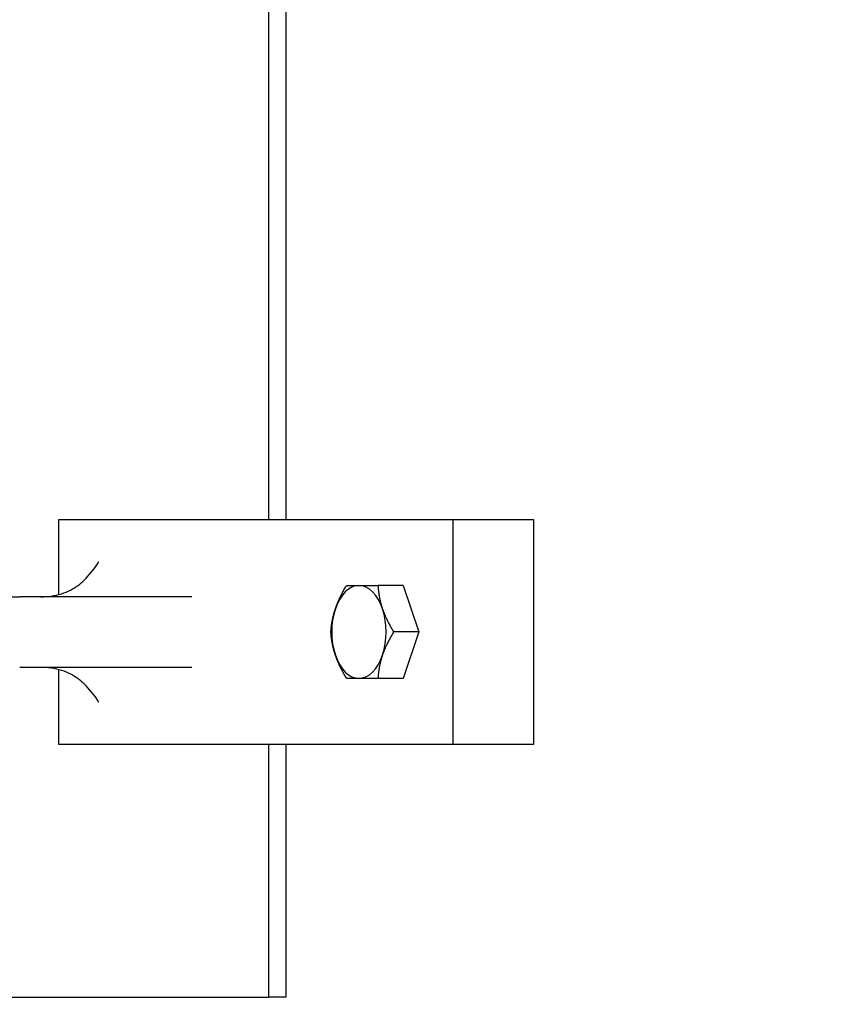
# Model space of a CAD drawing. Header units: inches. Extents: x 36 to 1719, y -84 to 1122.
# Tile 477 of 558: x 652.34 to 659.48, y 802.68 to 811.44. Entities that reach past the tile are written whole.
import ezdxf

# ---------------------------------------------------------------- set-up
doc = ezdxf.new("R2010")
doc.units = ezdxf.units.IN
doc.header["$LTSCALE"] = 48
doc.header["$MEASUREMENT"] = 0
doc.layers.add('Dimension (ANSI)', color=7, linetype='Continuous', lineweight=25)
doc.layers.add('Visible (ANSI)', color=7, linetype='Continuous', lineweight=30)
doc.styles.add('Note Text (ANSI)', font='tahoma.ttf')
doc.dimstyles.new('Architectural (ANSI)', dxfattribs={"dimscale": 48, "dimtxt": 0.125, "dimasz": 0.098425, "dimexe": 0.125, "dimexo": 0.0625, "dimgap": 0.031496, "dimtad": 0, "dimtih": 1, "dimtoh": 1, "dimdec": 4, "dimrnd": 1e-08, "dimzin": 3, "dimdsep": 46, "dimlunit": 4, "dimtxsty": 'Note Text (ANSI)', "dimcen": 0.09, "dimdle": 0.393701, "dimclrd": 256, "dimclre": 256, "dimclrt": 256, "dimadec": 0, "dimazin": 3, "dimtfac": 0.96, "dimtofl": 0, "dimtmove": 0, "dimatfit": 3, "dimfxl": 1, "dimfrac": 2, "dimtolj": 1, "dimtzin": 12, "dimlwd": -1, "dimlwe": -1, "dimarcsym": 0})

# ---------------------------------------------------------------- blocks, each defined once
blk = doc.blocks.new('*D22')
at = {"layer": 'Defpoints', "color": 0, "transparency": 16777216}
for p in [(690.0142, 1004.0529), (597.7408, 757.4914), (727.9177, 757.4914)]:
    blk.add_point(p, dxfattribs=at)
at = {"layer": 'Dimension (ANSI)', "transparency": 16777216}
for p, q in [((687.0142, 1004.0529), (591.7408, 1004.0529)), ((597.7408, 999.3285), (597.7408, 903.5717)), ((597.7408, 762.2158), (597.7408, 892.9726)), ((724.9177, 757.4914), (591.7408, 757.4914))]:
    blk.add_line(p, q, dxfattribs=at)
for points in [[(596.9534, 999.3285), (598.5282, 999.3285), (597.7408, 1004.0529)], [(596.9534, 762.2158), (598.5282, 762.2158), (597.7408, 757.4914)]]:
    blk.add_solid(points, dxfattribs=at)
at = {"layer": 'Dimension (ANSI)', "transparency": 16777216, "insert": (577.7824, 902.0599), "char_height": 6, "attachment_point": 1, "style": 'Note Text (ANSI)'}
blk.add_mtext('\\A1;20\'-6 9/16"', dxfattribs=at)

msp = doc.modelspace()

# ---------------------------------------------------------------- linework, layer by layer
at = {"layer": 'Visible (ANSI)'}
for p, q in [((654.55751, 806.9914), (654.55751, 813.4914)), ((654.70964, 813.4914), (654.70964, 806.9914)), ((652.69046, 806.9914), (656.19776, 806.9914)), ((652.69046, 806.3246), (652.69046, 806.9914)), ((656.19776, 806.9914), (656.91091, 806.9914)), ((656.19776, 804.9914), (656.19776, 806.9914)), ((656.91091, 806.9914), (656.91091, 804.9914)), ((655.75272, 806.40478), (655.52873, 806.40478)), ((655.75272, 806.40478), (655.89223, 805.9914)), ((652.03744, 806.3039), (652.34404, 806.3039)), ((653.87421, 806.3039), (652.34404, 806.3039)), ((655.89223, 805.9914), (655.66824, 805.9914)), ((655.89223, 805.9914), (655.75272, 805.57801)), ((652.34404, 805.6789), (653.87421, 805.6789)), ((652.69046, 804.9914), (652.69046, 805.6582)), ((655.75272, 805.57801), (655.52873, 805.57801)), ((656.19776, 804.9914), (652.69046, 804.9914)), ((654.55751, 802.7414), (654.55751, 804.9914)), ((654.70964, 804.9914), (654.70964, 802.7414)), ((656.91091, 804.9914), (656.19776, 804.9914)), ((648.46921, 802.7414), (654.55751, 802.7414)), ((654.70964, 802.7414), (654.55751, 802.7414))]:
    msp.add_line(p, q, dxfattribs=at)
for major_axis, start_param, end_param in [((0, 0.41339), 0, 1.0471976), ((0, 0.41339), 5.2359878, 6.2831853), ((0, -0.41339), 4.1887902, 5.2359878), ((0, 0.41339), 4.1887902, 5.2359878), ((0, -0.41339), 5.2359878, 6.2831853), ((0, -0.41339), 0, 1.0471976)]:
    msp.add_ellipse((655.35926, 805.9914), major_axis=major_axis, ratio=0.5845488, start_param=start_param, end_param=end_param, dxfattribs=at)
for points, knots in [([(652.91562, 806.45174), (652.96401, 806.50327), (653.00905, 806.55125), (653.04703, 806.61609), (653.04712, 806.61624), (653.04721, 806.6164)], [1.55577764, 1.55577764, 1.55577764, 1.55577764, 2.33611428, 2.33611428, 2.33799645, 2.33799645, 2.33799645, 2.33799645]), ([(652.53045, 806.3039), (652.56217, 806.3039), (652.59388, 806.30628), (652.65571, 806.31563), (652.68582, 806.32258), (652.74296, 806.34047), (652.76999, 806.3514), (652.81975, 806.37629), (652.84249, 806.39025), (652.8829, 806.41998), (652.90057, 806.43574), (652.91561, 806.45178)], [-1.57079633, -1.57079633, -1.57079633, -1.57079633, -1.38666526, -1.38666526, -1.20253419, -1.20253419, -1.01840312, -1.01840312, -0.83427204, -0.83427204, -0.65014097, -0.65014097, -0.65014097, -0.65014097]), ([(652.53045, 805.6789), (652.56217, 805.6789), (652.59388, 805.67651), (652.65571, 805.66717), (652.68582, 805.66021), (652.74296, 805.64232), (652.76999, 805.63139), (652.81975, 805.6065), (652.84249, 805.59255), (652.8829, 805.56282), (652.90057, 805.54705), (652.91561, 805.53101)], [-1.57079633, -1.57079633, -1.57079633, -1.57079633, -1.38666526, -1.38666526, -1.20253419, -1.20253419, -1.01840312, -1.01840312, -0.83427204, -0.83427204, -0.65014097, -0.65014097, -0.65014097, -0.65014097]), ([(653.04721, 805.3664), (653.04712, 805.36655), (653.04703, 805.36671), (653.009, 805.43163), (652.96374, 805.47991), (652.91563, 805.53109)], [-0.00168287, -0.00168287, -0.00168287, -0.00168287, 0, 0, 0.69868771, 0.69868771, 0.69868771, 0.69868771])]:
    msp.add_open_spline(points, degree=3, knots=knots, dxfattribs=at)
for points, weights in [([(655.14999, 806.19809), (655.18236, 806.29402), (655.2497, 806.40478)], [1, 1.04314139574, 1.01001874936]), ([(655.2497, 806.40478), (655.29451, 806.40478), (655.35926, 806.40478)], [1.01001874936, 1.04314139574, 1]), ([(655.35926, 806.40478), (655.42401, 806.40478), (655.52873, 806.40478)], [1, 1.04314139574, 1.01001874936]), ([(655.52873, 806.40478), (655.53615, 806.29402), (655.56853, 806.19809)], [1.01001874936, 1.04314139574, 1]), ([(655.11019, 805.9914), (655.11761, 806.10216), (655.14999, 806.19809)], [1.01001874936, 1.04314139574, 1]), ([(655.56853, 806.19809), (655.6009, 806.10216), (655.66824, 805.9914)], [1, 1.04314139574, 1.01001874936]), ([(655.14999, 805.7847), (655.11761, 805.88063), (655.11019, 805.9914)], [1, 1.04314139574, 1.01001874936]), ([(655.66824, 805.9914), (655.6009, 805.88063), (655.56853, 805.7847)], [1.01001874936, 1.04314139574, 1]), ([(655.2497, 805.57801), (655.18236, 805.68878), (655.14999, 805.7847)], [1.01001874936, 1.04314139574, 1]), ([(655.56853, 805.7847), (655.53615, 805.68878), (655.52873, 805.57801)], [1, 1.04314139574, 1.01001874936]), ([(655.35926, 805.57801), (655.29451, 805.57801), (655.2497, 805.57801)], [1, 1.04314139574, 1.01001874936]), ([(655.52873, 805.57801), (655.42401, 805.57801), (655.35926, 805.57801)], [1.01001874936, 1.04314139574, 1])]:
    msp.add_rational_spline(points, weights, degree=2, dxfattribs=at)

# ---------------------------------------------------------------- dimensions: what is measured, and where the dimension line sits
at = {"layer": 'Dimension (ANSI)'}
dim = msp.add_linear_dim(base=(597.7408, 757.4914), p1=(690.01418, 1004.0529), p2=(727.91768, 757.4914), angle=270, dimstyle='Architectural (ANSI)', override={"dimgap": 0.031496, "dimdec": 4, "dimlfac": 1, "dimtol": 0, "dimlim": 0, "dimtp": 0, "dimtm": 0, "dimtdec": 2, "dimatfit": 1}, dxfattribs=at)
dim.commit()
dim.dimension.update_dxf_attribs({"geometry": '*D22', "text_midpoint": (597.7408, 898.27215), "dimtype": 160})

doc.saveas('drawing.dxf')
